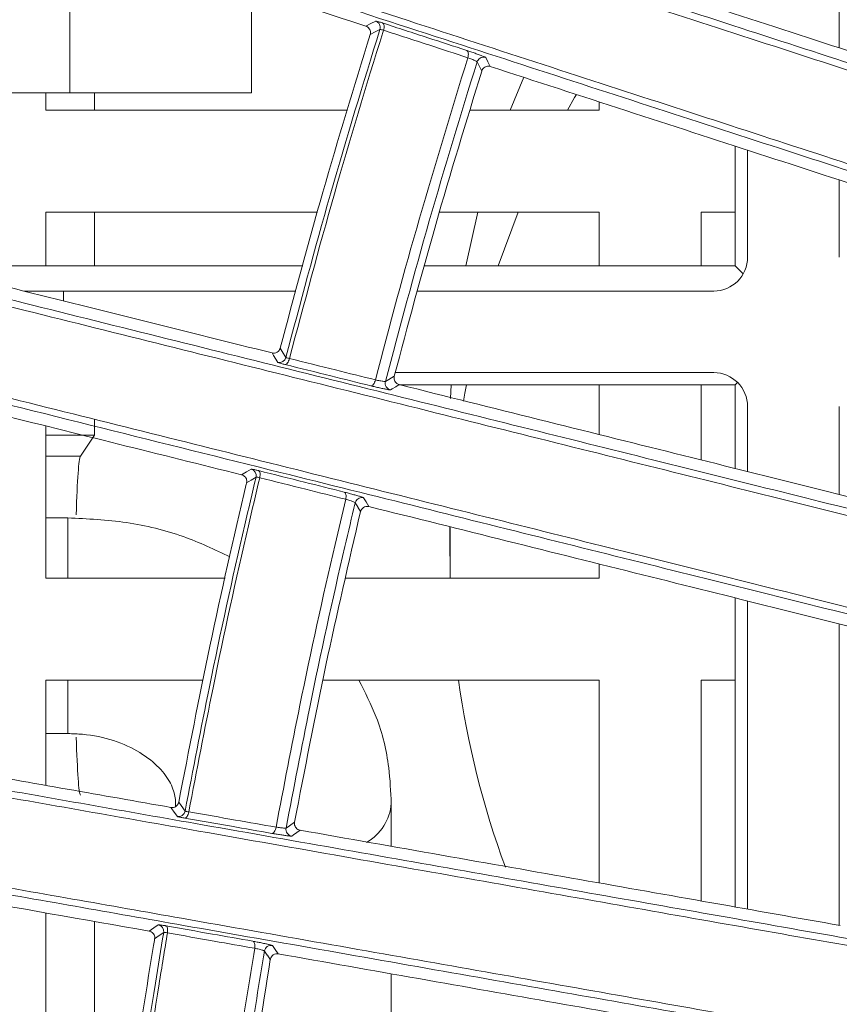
# Model space of a CAD drawing. Header units: millimetres. Extents: x 0 to 1118, y 0 to 864.
# Tile 338 of 512: x 474.33 to 480.36, y 427.94 to 435.19. Entities that reach past the tile are written whole.
import ezdxf

# ---------------------------------------------------------------- set-up
doc = ezdxf.new("R2010")
doc.units = ezdxf.units.MM

msp = doc.modelspace()

# ---------------------------------------------------------------- linework, layer by layer
at = {"color": 7, "linetype": 'Continuous', "lineweight": 15}
for p, q in [((480.3646, 437.4275), (480.3646, 434.9824)), ((474.6985, 435.8512), (474.6985, 434.6511)), ((476.0368, 434.6511), (476.0368, 435.4164)), ((478.0408, 434.7663), (477.9422, 434.5233)), ((474.6985, 434.6511), (473.9868, 434.6511)), ((474.5217, 434.5233), (474.5217, 434.6511)), ((476.0368, 434.6511), (474.6985, 434.6511)), ((474.8796, 434.6511), (474.8796, 434.5233)), ((478.5967, 434.5845), (478.5967, 434.5233)), ((476.7427, 434.5233), (474.5217, 434.5233)), ((478.5967, 434.5233), (477.6453, 434.5233)), ((479.5982, 434.2591), (479.5982, 433.3771)), ((479.6896, 433.4419), (479.6896, 434.2294)), ((480.3646, 434.0101), (480.3646, 433.4419)), ((474.5217, 433.7733), (476.5216, 433.7733)), ((474.5217, 433.3771), (474.5217, 433.7733)), ((474.8796, 433.7733), (474.8796, 433.3771)), ((477.4205, 433.7733), (478.5967, 433.7733)), ((477.7031, 433.7733), (477.6146, 433.3771)), ((478.0004, 433.7733), (477.8519, 433.3771)), ((478.5967, 433.7733), (478.5967, 433.3771)), ((479.3467, 433.7733), (479.5982, 433.7733)), ((479.3467, 433.3771), (479.3467, 433.7733)), ((476.4133, 433.3771), (473.6192, 433.3771)), ((479.5982, 433.3771), (477.3097, 433.3771)), ((479.657, 433.3183), (479.5982, 433.3771)), ((474.3619, 433.1919), (474.6521, 433.1919)), ((474.6521, 433.1919), (476.3627, 433.1919)), ((477.2591, 433.1919), (479.4396, 433.1919)), ((479.4396, 432.5919), (477.095, 432.5919)), ((479.6156, 432.5195), (479.5982, 432.5021)), ((477.1226, 432.5021), (479.5982, 432.5021)), ((477.5069, 432.5021), (477.5021, 432.4021)), ((478.5967, 432.5021), (478.5967, 432.136)), ((479.3467, 431.949), (479.3467, 432.5021)), ((479.5982, 432.5021), (479.5982, 431.8863)), ((479.6896, 431.8635), (479.6896, 432.3419)), ((480.3646, 432.3419), (480.3646, 431.6952)), ((474.8796, 432.2485), (474.8796, 432.1312)), ((474.5217, 431.0783), (474.5217, 432.1991)), ((474.5217, 432.1312), (474.8796, 432.1312)), ((474.8796, 432.1312), (474.7766, 431.9766)), ((474.6842, 431.5221), (474.5217, 431.5221)), ((477.4967, 431.4573), (477.4967, 431.2403)), ((477.5, 431.4485), (477.4987, 431.0783)), ((478.5967, 431.183), (478.5967, 431.0783)), ((475.8425, 431.0783), (474.5217, 431.0783)), ((478.5967, 431.0783), (476.7288, 431.0783)), ((479.5982, 430.9333), (479.5982, 428.6581)), ((479.6896, 428.642), (479.6896, 430.9105)), ((480.3646, 430.7422), (480.3646, 428.523)), ((474.5217, 430.3283), (475.6801, 430.3283)), ((474.5217, 429.5533), (474.5217, 430.3283)), ((476.5626, 430.3283), (478.5967, 430.3283)), ((478.5967, 430.3283), (478.5967, 428.8347)), ((479.3467, 430.3283), (479.5982, 430.3283)), ((479.3467, 428.7025), (479.3467, 430.3283)), ((474.5217, 429.9346), (474.6842, 429.9346)), ((475.478, 429.4196), (475.478, 429.3976)), ((477.0655, 429.1047), (477.0655, 429.4196)), ((474.5217, 427.6333), (474.5217, 428.6144)), ((474.8796, 428.5513), (474.8796, 427.6333)), ((477.0655, 427.6333), (477.0655, 428.1658))]:
    msp.add_line(p, q, dxfattribs=at)
at = {"color": 9, "linetype": 'Continuous', "lineweight": 0}
for p, q in [((477.6975, 434.8796), (477.7317, 434.8114)), ((474.6521, 433.1195), (474.6521, 433.1919)), ((474.5217, 431.9766), (474.7766, 431.9766)), ((474.6842, 431.5221), (474.6842, 431.0783)), ((474.6842, 430.3283), (474.6842, 429.9346))]:
    msp.add_line(p, q, dxfattribs=at)
at = {"color": 9, "linetype": 'Continuous', "lineweight": 0, "flags": 128}
for points in [[(476.8777, 435.1431), (476.9155, 435.1622), (476.9508, 435.18)], [(477.0028, 435.1651), (477.0064, 435.1626), (477.0094, 435.1586), (477.0115, 435.1531), (477.0128, 435.1463), (477.0132, 435.1386), (477.0126, 435.1302), (477.0111, 435.1213), (477.0087, 435.1123)], [(476.9821, 435.1178), (476.9461, 435.0997), (476.9102, 435.0815)], [(477.6218, 434.9634), (477.6257, 434.9609), (477.6289, 434.9567), (477.6313, 434.9511), (477.6328, 434.9444), (477.6333, 434.9366), (477.6328, 434.9281), (477.6314, 434.9192), (477.6291, 434.9102)], [(477.7616, 434.9117), (477.7776, 434.8797), (477.795, 434.845)], [(477.702, 434.8897), (477.7014, 434.8887), (477.6975, 434.8796)], [(476.2301, 432.6666), (476.2151, 432.6912), (476.1995, 432.717), (476.1875, 432.7367)], [(476.2478, 432.7717), (476.2634, 432.746), (476.2896, 432.7028)], [(476.316, 432.6955), (476.3133, 432.6863), (476.3099, 432.6775), (476.3059, 432.6696), (476.3015, 432.6629), (476.2967, 432.6575), (476.2919, 432.6538), (476.2871, 432.6517), (476.2826, 432.6515)], [(476.9492, 432.5383), (476.9465, 432.529), (476.943, 432.5203), (476.9389, 432.5124), (476.9343, 432.5057), (476.9293, 432.5004), (476.9242, 432.4967), (476.9192, 432.4947), (476.9144, 432.4945)], [(477.0225, 432.5257), (477.0489, 432.5417), (477.0877, 432.5654)], [(477.1238, 432.5033), (477.0986, 432.488), (477.0722, 432.4719), (477.0598, 432.4644)], [(475.9639, 431.8395), (476.0003, 431.8612), (476.0343, 431.8814)], [(476.0879, 431.8701), (476.0917, 431.8679), (476.0949, 431.864), (476.0974, 431.8587), (476.0991, 431.852), (476.0999, 431.8443), (476.0998, 431.8358), (476.0989, 431.8267), (476.0971, 431.8176)], [(476.0699, 431.8216), (476.0352, 431.801), (476.0005, 431.7803)], [(476.7194, 431.7121), (476.7235, 431.7098), (476.7269, 431.7059), (476.7297, 431.7005), (476.7316, 431.6938), (476.7326, 431.686), (476.7327, 431.6775), (476.7318, 431.6685), (476.7301, 431.6593)], [(476.8618, 431.6705), (476.8802, 431.6395), (476.9, 431.6061)], [(476.8043, 431.6451), (476.8035, 431.6433), (476.8002, 431.6339)], [(476.8392, 431.5681), (476.8196, 431.601), (476.8185, 431.6029), (476.8002, 431.6339)], [(475.5009, 429.4299), (475.518, 429.4057), (475.5475, 429.364)], [(475.4906, 429.3238), (475.4677, 429.3561), (475.4506, 429.3804), (475.4432, 429.3908)], [(475.5746, 429.3582), (475.5726, 429.3488), (475.5698, 429.3399), (475.5664, 429.3318), (475.5625, 429.3248), (475.5582, 429.3192), (475.5537, 429.3151), (475.5491, 429.3127), (475.5447, 429.3122)], [(476.291, 429.2384), (476.3157, 429.2559), (476.3534, 429.2826)], [(476.2172, 429.2455), (476.2151, 429.2361), (476.2123, 429.2272), (476.2087, 429.2191), (476.2046, 429.2121), (476.2001, 429.2065), (476.1954, 429.2025), (476.1905, 429.2002), (476.1858, 429.1997)], [(476.3937, 429.2232), (476.3701, 429.2065), (476.3453, 429.1889), (476.3324, 429.1798)], [(475.2827, 428.4802), (475.3176, 428.5044), (475.3501, 428.527)], [(475.3898, 428.4697), (475.3566, 428.4467), (475.3234, 428.4237)], [(475.405, 428.5193), (475.4089, 428.5174), (475.4123, 428.5137), (475.4151, 428.5085), (475.4172, 428.502), (475.4186, 428.4943), (475.4191, 428.4857), (475.4187, 428.4766), (475.4175, 428.4673)], [(476.046, 428.4058), (476.0501, 428.4038), (476.0538, 428.4001), (476.0569, 428.3948), (476.0592, 428.3883), (476.0607, 428.3805), (476.0613, 428.372), (476.0611, 428.3629), (476.0599, 428.3536)], [(476.175, 428.2705), (476.1532, 428.302), (476.152, 428.3038), (476.1314, 428.3335)], [(476.1904, 428.3743), (476.2109, 428.3446), (476.2331, 428.3126)]]:
    msp.add_lwpolyline(points, dxfattribs=at)
at = {"color": 7, "linetype": 'Continuous', "lineweight": 15, "flags": 128}
for points in [[(478.4286, 434.6395), (478.415, 434.616), (478.3623, 434.5233)], [(477.6188, 432.5021), (477.607, 432.4398), (477.5964, 432.3814)]]:
    msp.add_lwpolyline(points, dxfattribs=at)
at = {"color": 9, "linetype": 'Continuous', "lineweight": 0}
for centre, radius, start, end in [((476.9343, 435.1327), 0.05, 342.66775, 70.84891), ((477.071, 432.5132), 0.05, 165.48613, 257.08928), ((476.0212, 431.8331), 0.05, 346.65851, 74.86543), ((476.7028, 429.4492), 0.3639, 299.8854, 355.29986), ((476.3402, 429.2292), 0.05, 169.50272, 261.07403), ((475.3405, 428.4779), 0.05, 350.64092, 78.88713), ((476.1808, 428.3252), 0.05, 78.92928, 170.42789)]:
    msp.add_arc(centre, radius, start, end, dxfattribs=at)
at = {"color": 7, "linetype": 'Continuous', "lineweight": 15}
for centre, radius, start, end in [((477.7452, 434.8644), 0.05, 70.89957, 149.6824), ((479.4396, 433.4419), 0.25, 270, 0), ((476.2412, 432.7154), 0.05, 257.13589, 345.43644), ((479.4396, 432.3419), 0.25, 0, 90), ((476.8488, 431.6222), 0.05, 74.91472, 152.77972), ((484.1844, 431.2577), 6.689, 187.98646, 200.1838), ((475.4983, 429.3732), 0.05, 261.11414, 349.42647)]:
    msp.add_arc(centre, radius, start, end, dxfattribs=at)
for start_param, end_param in [(0.05236, 0.858657), (2.287025, 3.089233)]:
    msp.add_ellipse((474.7789, 430.7283), major_axis=(0, 1.25), ratio=0.034921, start_param=start_param, end_param=end_param, dxfattribs=at)
for points, knots in [([(491.4304, 433.8069), (490.5132, 434.1773), (489.1361, 434.7333), (487.1866, 435.5208), (485.665, 436.1355), (484.0721, 436.7791), (482.383, 437.4615), (480.5823, 438.1891), (478.953, 438.8476), (477.5601, 439.4105), (476.4408, 439.8629), (475.2768, 440.3334), (473.8573, 440.9072), (472.808, 441.3315), (472.1723, 441.5884)], [0, 0, 0, 0, 0.180611, 0.271164, 0.361708, 0.452083, 0.542438, 0.634491, 0.726486, 0.775187, 0.82388, 0.873688, 0.923483, 1, 1, 1, 1]), ([(472.1937, 441.6339), (472.8317, 441.3761), (473.8747, 440.9547), (475.2801, 440.387), (476.4394, 439.9187), (477.5723, 439.461), (478.9721, 438.8955), (480.5871, 438.2432), (482.3814, 437.5184), (484.0876, 436.8292), (485.7038, 436.1763), (487.2342, 435.5581), (489.185, 434.7701), (490.5642, 434.2129), (491.4847, 433.8411)], [0, 0, 0, 0, 0.076676, 0.125354, 0.174043, 0.223977, 0.27392, 0.364007, 0.454148, 0.546389, 0.638653, 0.728826, 0.819009, 1, 1, 1, 1]), ([(491.2016, 433.1407), (490.2849, 433.5111), (488.9086, 434.0672), (486.9568, 434.8559), (485.4322, 435.472), (483.835, 436.1174), (482.1404, 436.8022), (480.3331, 437.5325), (478.6983, 438.1931), (477.3021, 438.7573), (476.1815, 439.2101), (475.0165, 439.6808), (473.6994, 440.213), (472.759, 440.5929), (472.2311, 440.8062)], [0, 0, 0, 0, 0.182931, 0.274659, 0.366379, 0.457996, 0.549591, 0.642937, 0.736224, 0.785492, 0.83475, 0.88514, 0.935517, 1, 1, 1, 1]), ([(472.2461, 440.8538), (472.772, 440.6411), (473.8391, 440.2096), (475.4017, 439.5778), (476.9227, 438.9628), (478.5679, 438.2976), (480.3068, 437.5946), (482.1099, 436.8656), (483.8079, 436.1792), (485.5894, 435.4592), (487.4406, 434.711), (489.355, 433.9374), (490.5746, 433.4448), (491.1844, 433.1985)], [0, 0, 0, 0, 0.0643503, 0.1305617, 0.1970138, 0.2633459, 0.3555534, 0.4480632, 0.5407758, 0.6332609, 0.7554541, 0.8777334, 1, 1, 1, 1]), ([(472.197, 437.5463), (472.4049, 437.4788), (473.016, 437.2802), (474.0142, 436.9559), (475.1858, 436.5753), (476.3321, 436.2029), (477.7633, 435.738), (479.425, 435.1982), (481.2787, 434.596), (483.04, 434.0239), (484.7056, 433.4828), (486.279, 432.9717), (488.2802, 432.3216), (489.6867, 431.8647), (490.6256, 431.5597)], [0, 0, 0, 0, 0.0260568, 0.0765802, 0.1271149, 0.1789466, 0.2307882, 0.3261666, 0.4216053, 0.5194362, 0.6172927, 0.7127721, 0.8082613, 1, 1, 1, 1]), ([(490.5738, 431.5222), (489.6388, 431.8258), (488.2347, 432.2818), (486.235, 432.9314), (484.6712, 433.4394), (483.0311, 433.9723), (481.2888, 434.5384), (479.4279, 435.1431), (477.7492, 435.6886), (476.3239, 436.1519), (475.1914, 436.52), (474.015, 436.9024), (473.0007, 437.2321), (472.3818, 437.4333), (472.1746, 437.5007)], [0, 0, 0, 0, 0.191218, 0.287137, 0.383045, 0.478737, 0.574406, 0.672011, 0.76955, 0.820088, 0.870617, 0.922313, 0.973997, 1, 1, 1, 1]), ([(490.392, 430.8412), (489.4571, 431.145), (488.0533, 431.6012), (486.0511, 432.2519), (484.4842, 432.7611), (482.8399, 433.2955), (481.0921, 433.8635), (479.225, 434.4703), (477.5168, 435.0254), (476.0356, 435.5068), (474.8161, 435.9031), (473.5478, 436.3152), (472.6677, 436.6012), (472.2278, 436.7441)], [0, 0, 0, 0, 0.193342, 0.290338, 0.387323, 0.484163, 0.58098, 0.679784, 0.778521, 0.833155, 0.887777, 0.943897, 1, 1, 1, 1]), ([(472.2354, 436.7937), (472.3522, 436.7557), (472.8689, 436.5877), (473.774, 436.2933), (474.9401, 435.9142), (476.0814, 435.543), (477.5097, 435.0786), (479.1703, 434.5386), (481.0246, 433.9357), (482.7865, 433.3629), (484.4527, 432.8213), (486.0265, 432.3097), (488.028, 431.6592), (489.4329, 431.2028), (490.3708, 430.8981)], [0, 0, 0, 0, 0.0148588, 0.065771, 0.1166945, 0.1689257, 0.2211673, 0.3176844, 0.4142632, 0.5132945, 0.6123519, 0.7090578, 0.8057735, 1, 1, 1, 1]), ([(473.0435, 436.389), (473.7005, 436.1755), (475.0261, 435.7448), (476.2569, 435.3448), (476.8777, 435.1431)], [0, 0, 0, 0, 0.495633, 1, 1, 1, 1]), ([(481.9231, 434.476), (481.3156, 434.6734), (480.0965, 435.0695), (478.7543, 435.5056), (478.0808, 435.7244)], [0, 0, 0, 0, 0.498262, 1, 1, 1, 1]), ([(476.9102, 435.0815), (476.9112, 435.0864), (476.9134, 435.0961), (476.9108, 435.111), (476.9042, 435.1244), (476.8932, 435.1364), (476.8831, 435.1408), (476.8777, 435.1431)], [0, 0, 0, 0, 0.180988, 0.361758, 0.5486, 0.757142, 1, 1, 1, 1]), ([(476.2478, 432.7717), (476.3501, 433.1552), (476.5568, 433.9293), (476.7917, 434.6951), (476.9102, 435.0815)], [0, 0, 0, 0, 0.4954321, 1, 1, 1, 1]), ([(477.795, 434.845), (477.7878, 434.8464), (477.7743, 434.8489), (477.7546, 434.8418), (477.7406, 434.8298), (477.734, 434.8184), (477.732, 434.8125), (477.7317, 434.8114)], [0, 0, 0, 0, 0.295084, 0.548366, 0.783186, 0.961218, 1, 1, 1, 1]), ([(477.795, 434.845), (478.4635, 434.6278), (479.8059, 434.1916), (481.0253, 433.7954), (481.6375, 433.5965)], [0, 0, 0, 0, 0.497944, 1, 1, 1, 1]), ([(477.0877, 432.5654), (477.1873, 432.9381), (477.3883, 433.6908), (477.6165, 434.4355), (477.7317, 434.8114)], [0, 0, 0, 0, 0.495271, 1, 1, 1, 1]), ([(476.1875, 432.7367), (475.5659, 432.8917), (474.3129, 433.2041), (472.9647, 433.5403), (472.2853, 433.7097)], [0, 0, 0, 0, 0.496067, 1, 1, 1, 1]), ([(472.2003, 433.6427), (472.5655, 433.5517), (473.2957, 433.3696), (474.73, 433.0121), (476.4823, 432.5753), (478.4763, 432.0783), (480.3795, 431.6039), (482.1865, 431.1535), (483.8931, 430.7281), (485.502, 430.3271), (487.5448, 429.8179), (488.9738, 429.4617), (489.9279, 429.2238)], [0, 0, 0, 0, 0.047766, 0.095539, 0.193012, 0.293019, 0.393093, 0.495829, 0.598592, 0.698715, 0.798848, 1, 1, 1, 1]), ([(489.8788, 429.1833), (488.9291, 429.4199), (487.5029, 429.7753), (485.4618, 430.284), (483.863, 430.6826), (482.1839, 431.1012), (480.3975, 431.5465), (478.4866, 432.023), (476.4783, 432.5238), (474.7208, 432.9621), (473.2917, 433.3185), (472.5492, 433.5037), (472.1781, 433.5963)], [0, 0, 0, 0, 0.2005, 0.301118, 0.401725, 0.502069, 0.602388, 0.704863, 0.807265, 0.902722, 0.951365, 1, 1, 1, 1]), ([(472.1021, 432.9416), (472.4578, 432.8528), (473.1693, 432.6752), (474.5668, 432.3266), (476.2924, 431.896), (478.2704, 431.4024), (480.1734, 430.9276), (481.9803, 430.4768), (483.1583, 430.1829), (483.8658, 430.0064), (484.4865, 429.8516), (485.8148, 429.5202), (487.6901, 429.0525), (489.043, 428.7152), (489.72, 428.5464)], [0, 0, 0, 0, 0.0468467, 0.0937005, 0.189205, 0.2896283, 0.3901194, 0.4933096, 0.5965284, 0.6020258, 0.6240156, 0.7119888, 0.8558662, 1, 1, 1, 1]), ([(489.7451, 428.4908), (489.1135, 428.6483), (487.8503, 428.9633), (485.8487, 429.4625), (483.9028, 429.9478), (482.0222, 430.4168), (480.2232, 430.8655), (478.3087, 431.3429), (476.532, 431.786), (474.9408, 432.1828), (473.5769, 432.5227), (472.6365, 432.7578), (472.1615, 432.8758), (472.1611, 432.876)], [0, 0, 0, 0, 0.134756, 0.269536, 0.404205, 0.506325, 0.60873, 0.710886, 0.812665, 0.875084, 0.937594, 0.999942, 1, 1, 1, 1]), ([(472.2473, 432.7662), (472.8834, 432.6076), (474.1657, 432.2879), (475.3613, 431.9897), (475.9639, 431.8395)], [0, 0, 0, 0, 0.496019, 1, 1, 1, 1]), ([(476.1875, 432.7367), (476.1939, 432.7358), (476.2066, 432.734), (476.2252, 432.7405), (476.2395, 432.7528), (476.2457, 432.7645), (476.2475, 432.7708), (476.2478, 432.7717)], [0, 0, 0, 0, 0.261584, 0.523903, 0.761994, 0.965629, 1, 1, 1, 1]), ([(477.0877, 432.5654), (477.0869, 432.5603), (477.0852, 432.5501), (477.0884, 432.5348), (477.0957, 432.5211), (477.1075, 432.5092), (477.1181, 432.5053), (477.1238, 432.5033)], [0, 0, 0, 0, 0.179504, 0.35867, 0.546816, 0.756799, 1, 1, 1, 1]), ([(481.0435, 431.5259), (480.4241, 431.6804), (479.1807, 431.9904), (477.8111, 432.3319), (477.1238, 432.5033)], [0, 0, 0, 0, 0.498188, 1, 1, 1, 1]), ([(476.0005, 431.7803), (476.0013, 431.7853), (476.0027, 431.7952), (475.9991, 431.8099), (475.9915, 431.8229), (475.9796, 431.8339), (475.9693, 431.8376), (475.9639, 431.8395)], [0, 0, 0, 0, 0.182319, 0.364399, 0.552783, 0.76256, 1, 1, 1, 1]), ([(475.5009, 429.4299), (475.5753, 429.8133), (475.7273, 430.5961), (475.9046, 431.3774), (475.9997, 431.7767), (476.0005, 431.7803)], [0, 0, 0, 0, 0.487552, 0.995313, 1, 1, 1, 1]), ([(476.9, 431.6061), (476.8927, 431.6069), (476.879, 431.6085), (476.8599, 431.6), (476.8468, 431.5871), (476.841, 431.5753), (476.8394, 431.5692), (476.8392, 431.5681)], [0, 0, 0, 0, 0.296476, 0.54819, 0.781301, 0.960161, 1, 1, 1, 1]), ([(476.9, 431.6061), (477.582, 431.436), (478.9518, 431.0945), (480.1954, 430.7844), (480.8199, 430.6287)], [0, 0, 0, 0, 0.497863, 1, 1, 1, 1]), ([(475.8781, 431.2366), (475.7653, 431.2894), (475.5239, 431.4025), (475.118, 431.5011), (474.8288, 431.5151), (474.6842, 431.5221)], [0, 0, 0, 0, 0.304792, 0.652345, 1, 1, 1, 1]), ([(476.3534, 429.2826), (476.4281, 429.6681), (476.5762, 430.4329), (476.752, 431.1918), (476.8392, 431.5681)], [0, 0, 0, 0, 0.504026, 1, 1, 1, 1]), ([(477.0655, 429.4196), (477.0615, 429.5077), (477.0519, 429.7232), (476.9777, 430.0345), (476.8723, 430.2387), (476.826, 430.3283)], [0, 0, 0, 0, 0.279528, 0.683965, 1, 1, 1, 1]), ([(475.4432, 429.3908), (474.9358, 429.4802), (473.9161, 429.6601), (472.8328, 429.8511), (472.2885, 429.9471)], [0, 0, 0, 0, 0.497557, 1, 1, 1, 1]), ([(474.6842, 429.9346), (474.7205, 429.9335), (474.8367, 429.9301), (475.0272, 429.8889), (475.2238, 429.7984), (475.3668, 429.6821), (475.4496, 429.5624), (475.4753, 429.4794), (475.4774, 429.4332), (475.478, 429.4196)], [0, 0, 0, 0, 0.0740052, 0.2373256, 0.4009305, 0.5658806, 0.7366152, 0.9224975, 1, 1, 1, 1]), ([(472.2038, 429.8751), (472.797, 429.7706), (473.991, 429.5601), (475.843, 429.2336), (477.7507, 428.8974), (479.6912, 428.5553), (481.5338, 428.2306), (483.2721, 427.9242), (484.9084, 427.6358), (486.9833, 427.2701), (488.4295, 427.0152), (489.3953, 426.8449)], [0, 0, 0, 0, 0.080649, 0.162349, 0.26611, 0.369944, 0.476666, 0.583418, 0.687307, 0.791208, 1, 1, 1, 1]), ([(489.3491, 426.8014), (488.3882, 426.9708), (486.945, 427.2251), (484.8719, 427.5904), (483.2462, 427.877), (481.5371, 428.1783), (479.7165, 428.4993), (477.7676, 428.8429), (475.8372, 429.1833), (473.972, 429.5122), (472.7813, 429.7222), (472.1826, 429.8278)], [0, 0, 0, 0, 0.208031, 0.312464, 0.416886, 0.521004, 0.625096, 0.731529, 0.837884, 0.918472, 1, 1, 1, 1]), ([(475.4432, 429.3908), (475.4496, 429.3903), (475.4624, 429.3895), (475.4804, 429.3971), (475.4937, 429.4102), (475.4993, 429.4224), (475.5007, 429.4289), (475.5009, 429.4299)], [0, 0, 0, 0, 0.259788, 0.520345, 0.757231, 0.960888, 1, 1, 1, 1]), ([(476.3534, 429.2826), (476.3529, 429.2774), (476.352, 429.2671), (476.3563, 429.2521), (476.3646, 429.2389), (476.3773, 429.2279), (476.388, 429.2248), (476.3937, 429.2232)], [0, 0, 0, 0, 0.180689, 0.361025, 0.55058, 0.76179, 1, 1, 1, 1]), ([(480.3718, 428.5217), (479.7434, 428.6325), (478.4818, 428.855), (477.0915, 429.1001), (476.3937, 429.2232)], [0, 0, 0, 0, 0.49813, 1, 1, 1, 1]), ([(472.2168, 429.158), (472.781, 429.0584), (473.916, 428.8581), (475.7131, 428.5409), (477.5949, 428.2088), (479.5345, 427.8665), (481.3763, 427.5415), (483.1142, 427.2348), (484.7502, 426.9462), (486.8249, 426.5801), (488.2701, 426.3253), (489.2351, 426.1551)], [0, 0, 0, 0, 0.0775488, 0.1560079, 0.2605007, 0.365066, 0.4725612, 0.5800872, 0.6848029, 0.7895303, 1, 1, 1, 1]), ([(489.264, 426.1009), (488.3028, 426.2704), (486.859, 426.5251), (484.7836, 426.8912), (483.1552, 427.1784), (481.4426, 427.4805), (479.6173, 427.8025), (477.6632, 428.1471), (475.7503, 428.4845), (473.9312, 428.8054), (472.7931, 429.0061), (472.2211, 429.107)], [0, 0, 0, 0, 0.209385, 0.314506, 0.419615, 0.524506, 0.629368, 0.736609, 0.843769, 0.921474, 1, 1, 1, 1]), ([(472.3058, 429.0051), (472.8138, 428.9155), (473.8346, 428.7355), (474.7985, 428.5656), (475.2827, 428.4802)], [0, 0, 0, 0, 0.497629, 1, 1, 1, 1]), ([(475.3234, 428.4237), (475.3238, 428.4287), (475.3246, 428.4387), (475.3199, 428.4532), (475.3113, 428.4657), (475.2987, 428.4758), (475.2882, 428.4787), (475.2827, 428.4802)], [0, 0, 0, 0, 0.1833396, 0.3664388, 0.5561136, 0.7669998, 1, 1, 1, 1]), ([(474.989, 426.0442), (475.0357, 426.4255), (475.1311, 427.2043), (475.2528, 427.9962), (475.3208, 428.4074), (475.3234, 428.4237)], [0, 0, 0, 0, 0.479615, 0.979443, 1, 1, 1, 1]), ([(475.8499, 425.9566), (475.8502, 425.9596), (475.8963, 426.3564), (475.9943, 427.1293), (476.1157, 427.8958), (476.175, 428.2705)], [0, 0, 0, 0, 0.003759, 0.512907, 1, 1, 1, 1]), ([(476.2331, 428.3126), (476.2269, 428.313), (476.2144, 428.3137), (476.1966, 428.3059), (476.183, 428.2926), (476.1768, 428.2794), (476.1753, 428.272), (476.175, 428.2705)], [0, 0, 0, 0, 0.249882, 0.50012, 0.736654, 0.944754, 1, 1, 1, 1]), ([(476.2331, 428.3126), (476.9253, 428.1905), (478.3158, 427.9453), (479.5776, 427.7228), (480.2113, 427.611)], [0, 0, 0, 0, 0.497804, 1, 1, 1, 1])]:
    msp.add_open_spline(points, degree=3, knots=knots, dxfattribs=at)
at = {"color": 9, "linetype": 'Continuous', "lineweight": 0}
for points, knots in [([(477.0028, 435.1651), (477.0015, 435.1656), (476.9908, 435.169), (476.973, 435.1746), (476.9554, 435.1796), (476.9523, 435.1799), (476.9508, 435.18)], [0, 0, 0, 0, 0.044161, 0.362413, 0.681215, 1, 1, 1, 1]), ([(477.0028, 435.1651), (477.114, 435.1289), (477.3217, 435.0612), (477.5266, 434.9945), (477.6218, 434.9634)], [0, 0, 0, 0, 0.535349, 1, 1, 1, 1]), ([(476.2896, 432.7028), (476.3958, 433.102), (476.5036, 433.5072), (476.7343, 434.3123), (476.8591, 434.7179), (476.9821, 435.1178)], [0, 0, 0, 0, 0.493198, 0.500491, 1, 1, 1, 1]), ([(477.0087, 435.1123), (477.007, 435.1068), (476.8811, 434.7068), (476.6386, 433.9044), (476.424, 433.1001), (476.316, 432.6955)], [0, 0, 0, 0, 0.006868, 0.500407, 1, 1, 1, 1]), ([(476.9821, 435.1178), (476.983, 435.1181), (476.9847, 435.1186), (476.9937, 435.1167), (477.0027, 435.1142), (477.0081, 435.1125), (477.0087, 435.1123)], [0, 0, 0, 0, 0.3195802, 0.6382589, 0.9559566, 1, 1, 1, 1]), ([(477.6291, 434.9102), (477.5337, 434.9413), (477.3284, 435.0082), (477.1202, 435.076), (477.0087, 435.1123)], [0, 0, 0, 0, 0.464631, 1, 1, 1, 1]), ([(477.7616, 434.9117), (477.7615, 434.9117), (477.7612, 434.9123), (477.7563, 434.9149), (477.7392, 434.9219), (477.7141, 434.9314), (477.6837, 434.9424), (477.6512, 434.9537), (477.6316, 434.9602), (477.6218, 434.9634)], [0, 0, 0, 0, 0.0121424, 0.1774975, 0.3426164, 0.5073437, 0.6716625, 0.8358358, 1, 1, 1, 1]), ([(476.9492, 432.5383), (476.9493, 432.5387), (477.052, 432.9372), (477.2679, 433.7311), (477.5087, 434.5171), (477.6291, 434.9102)], [0, 0, 0, 0, 0.00058, 0.500167, 1, 1, 1, 1]), ([(477.6975, 434.8796), (477.5778, 434.4903), (477.3379, 433.71), (477.1278, 432.9211), (477.0225, 432.5257)], [0, 0, 0, 0, 0.498829, 1, 1, 1, 1]), ([(477.6291, 434.9102), (477.634, 434.9086), (477.6438, 434.9054), (477.6599, 434.8992), (477.6749, 434.8929), (477.687, 434.8871), (477.6957, 434.8822), (477.6969, 434.8804), (477.6975, 434.8796)], [0, 0, 0, 0, 0.16345, 0.327144, 0.491324, 0.656383, 0.822055, 1, 1, 1, 1]), ([(476.2301, 432.6666), (476.2301, 432.6665), (476.2307, 432.666), (476.2368, 432.6637), (476.2549, 432.6585), (476.2733, 432.6538), (476.2826, 432.6515)], [0, 0, 0, 0, 0.050821, 0.367158, 0.683579, 1, 1, 1, 1]), ([(476.2896, 432.7028), (476.2897, 432.7028), (476.2899, 432.7024), (476.293, 432.7013), (476.302, 432.6988), (476.3113, 432.6966), (476.316, 432.6955)], [0, 0, 0, 0, 0.0508307, 0.3670882, 0.6835512, 1, 1, 1, 1]), ([(476.316, 432.6955), (476.4295, 432.6673), (476.642, 432.6145), (476.8516, 432.5625), (476.9492, 432.5383)], [0, 0, 0, 0, 0.534436, 1, 1, 1, 1]), ([(476.9144, 432.4945), (476.817, 432.5187), (476.6079, 432.5707), (476.3959, 432.6233), (476.2826, 432.6515)], [0, 0, 0, 0, 0.465582, 1, 1, 1, 1]), ([(476.9492, 432.5383), (476.9545, 432.5371), (476.9649, 432.5349), (476.9822, 432.5315), (476.998, 432.5286), (477.011, 432.5266), (477.0201, 432.5254), (477.0217, 432.5256), (477.0225, 432.5257)], [0, 0, 0, 0, 0.1733421, 0.3388283, 0.5042803, 0.6695905, 0.8348449, 1, 1, 1, 1]), ([(476.9144, 432.4945), (476.9148, 432.4944), (476.9248, 432.4919), (476.9465, 432.4867), (476.9799, 432.4791), (477.0113, 432.4724), (477.037, 432.4673), (477.0551, 432.4642), (477.0582, 432.4643), (477.0598, 432.4644)], [0, 0, 0, 0, 0.008062, 0.173465, 0.338873, 0.504245, 0.669529, 0.834759, 1, 1, 1, 1]), ([(476.0879, 431.8701), (476.0864, 431.8705), (476.0752, 431.8733), (476.0568, 431.8777), (476.0389, 431.8814), (476.0358, 431.8814), (476.0343, 431.8814)], [0, 0, 0, 0, 0.05227, 0.367903, 0.683982, 1, 1, 1, 1]), ([(476.0879, 431.8701), (476.2012, 431.8418), (476.4132, 431.7888), (476.6222, 431.7365), (476.7194, 431.7121)], [0, 0, 0, 0, 0.5345619, 1, 1, 1, 1]), ([(475.5475, 429.364), (475.606, 429.6687), (475.7412, 430.3737), (475.9207, 431.192), (476.0423, 431.7051), (476.0699, 431.8216)], [0, 0, 0, 0, 0.370421, 0.857024, 1, 1, 1, 1]), ([(476.0971, 431.8176), (476.0693, 431.7), (475.9476, 431.1862), (475.768, 430.3673), (475.6329, 429.6627), (475.5746, 429.3582)], [0, 0, 0, 0, 0.144123, 0.630071, 1, 1, 1, 1]), ([(476.0699, 431.8216), (476.0707, 431.8219), (476.0724, 431.8224), (476.0815, 431.8211), (476.0907, 431.8191), (476.0963, 431.8178), (476.0971, 431.8176)], [0, 0, 0, 0, 0.31665, 0.63272, 0.947885, 1, 1, 1, 1]), ([(476.7301, 431.6593), (476.6326, 431.6837), (476.4231, 431.7361), (476.2107, 431.7892), (476.0971, 431.8176)], [0, 0, 0, 0, 0.465419, 1, 1, 1, 1]), ([(476.2172, 429.2455), (476.2746, 429.5447), (476.4081, 430.2408), (476.5844, 431.0445), (476.7038, 431.5485), (476.7301, 431.6593)], [0, 0, 0, 0, 0.370338, 0.861556, 1, 1, 1, 1]), ([(476.8618, 431.6705), (476.8618, 431.6705), (476.8615, 431.671), (476.8567, 431.6732), (476.8394, 431.6789), (476.8138, 431.6866), (476.7829, 431.6954), (476.7496, 431.7044), (476.7295, 431.7095), (476.7194, 431.7121)], [0, 0, 0, 0, 0.007749, 0.173713, 0.33949, 0.504936, 0.670046, 0.835015, 1, 1, 1, 1]), ([(476.7301, 431.6593), (476.7351, 431.658), (476.7451, 431.6554), (476.7617, 431.6504), (476.777, 431.6452), (476.7894, 431.6403), (476.7982, 431.6362), (476.7995, 431.6347), (476.8002, 431.6339)], [0, 0, 0, 0, 0.164383, 0.328957, 0.49401, 0.659715, 0.825981, 1, 1, 1, 1]), ([(476.8002, 431.6339), (476.7747, 431.5263), (476.6562, 431.0261), (476.481, 430.2285), (476.348, 429.5353), (476.291, 429.2384)], [0, 0, 0, 0, 0.135469, 0.629711, 1, 1, 1, 1]), ([(475.5475, 429.364), (475.5476, 429.3639), (475.5479, 429.3636), (475.5511, 429.3625), (475.5604, 429.3605), (475.5698, 429.359), (475.5746, 429.3582)], [0, 0, 0, 0, 0.057518, 0.371621, 0.685752, 1, 1, 1, 1]), ([(475.5746, 429.3582), (475.6898, 429.338), (475.9054, 429.3002), (476.1181, 429.2629), (476.2172, 429.2455)], [0, 0, 0, 0, 0.534215, 1, 1, 1, 1]), ([(475.4906, 429.3238), (475.4907, 429.3237), (475.4913, 429.3231), (475.4978, 429.3212), (475.5165, 429.3173), (475.5353, 429.3139), (475.5447, 429.3122)], [0, 0, 0, 0, 0.057414, 0.371592, 0.685767, 1, 1, 1, 1]), ([(476.1858, 429.1997), (476.087, 429.217), (475.8748, 429.2542), (475.6596, 429.292), (475.5447, 429.3122)], [0, 0, 0, 0, 0.4658, 1, 1, 1, 1]), ([(476.1858, 429.1997), (476.1861, 429.1996), (476.196, 429.1979), (476.2178, 429.1942), (476.2516, 429.189), (476.2835, 429.1844), (476.3095, 429.1812), (476.3277, 429.1793), (476.3308, 429.1797), (476.3324, 429.1798)], [0, 0, 0, 0, 0.004547, 0.170468, 0.336449, 0.502414, 0.668326, 0.834172, 1, 1, 1, 1]), ([(476.2172, 429.2455), (476.2225, 429.2447), (476.2329, 429.2431), (476.2503, 429.241), (476.2662, 429.2393), (476.2794, 429.2382), (476.2886, 429.2378), (476.2902, 429.2382), (476.291, 429.2384)], [0, 0, 0, 0, 0.170316, 0.336318, 0.50239, 0.668389, 0.834207, 1, 1, 1, 1]), ([(475.0402, 425.9816), (475.0772, 426.2896), (475.1621, 426.9959), (475.2839, 427.8248), (475.3694, 428.3452), (475.3898, 428.4697)], [0, 0, 0, 0, 0.370343, 0.849309, 1, 1, 1, 1]), ([(475.4175, 428.4673), (475.397, 428.3419), (475.3114, 427.8209), (475.1896, 426.9915), (475.1047, 426.2854), (475.0677, 425.9774)], [0, 0, 0, 0, 0.151605, 0.6299232, 1, 1, 1, 1]), ([(475.405, 428.5193), (475.4032, 428.5197), (475.3916, 428.5217), (475.3728, 428.5248), (475.3547, 428.5273), (475.3517, 428.5271), (475.3501, 428.527)], [0, 0, 0, 0, 0.058405, 0.372025, 0.68599, 1, 1, 1, 1]), ([(475.3898, 428.4697), (475.3907, 428.4701), (475.3923, 428.4707), (475.4014, 428.4699), (475.4108, 428.4685), (475.4166, 428.4675), (475.4175, 428.4673)], [0, 0, 0, 0, 0.31453, 0.62847, 0.941639, 1, 1, 1, 1]), ([(475.405, 428.5193), (475.5199, 428.499), (475.7349, 428.4609), (475.9471, 428.4233), (476.046, 428.4058)], [0, 0, 0, 0, 0.533909, 1, 1, 1, 1]), ([(476.0599, 428.3536), (475.9608, 428.3711), (475.7482, 428.4088), (475.5326, 428.4469), (475.4175, 428.4673)], [0, 0, 0, 0, 0.466071, 1, 1, 1, 1]), ([(476.1904, 428.3743), (476.1904, 428.3743), (476.19, 428.3748), (476.1853, 428.3766), (476.1679, 428.381), (476.1419, 428.3869), (476.1105, 428.3935), (476.0767, 428.4002), (476.0562, 428.4039), (476.046, 428.4058)], [0, 0, 0, 0, 0.004421, 0.170798, 0.337075, 0.503065, 0.668802, 0.834394, 1, 1, 1, 1]), ([(475.7166, 425.9097), (475.753, 426.2122), (475.8368, 426.9091), (475.9565, 427.7232), (476.0404, 428.2343), (476.0599, 428.3536)], [0, 0, 0, 0, 0.37034, 0.853093, 1, 1, 1, 1]), ([(476.1314, 428.3335), (476.1123, 428.2173), (476.0291, 427.7098), (475.9102, 426.9018), (475.8267, 426.208), (475.7905, 425.908)], [0, 0, 0, 0, 0.1442492, 0.6299561, 1, 1, 1, 1]), ([(476.0599, 428.3536), (476.0651, 428.3526), (476.0753, 428.3507), (476.0921, 428.3468), (476.1077, 428.3427), (476.1204, 428.3389), (476.1294, 428.3355), (476.1307, 428.3342), (476.1314, 428.3335)], [0, 0, 0, 0, 0.165081, 0.330382, 0.496115, 0.662343, 0.828948, 1, 1, 1, 1])]:
    msp.add_open_spline(points, degree=3, knots=knots, dxfattribs=at)

doc.saveas('drawing.dxf')
